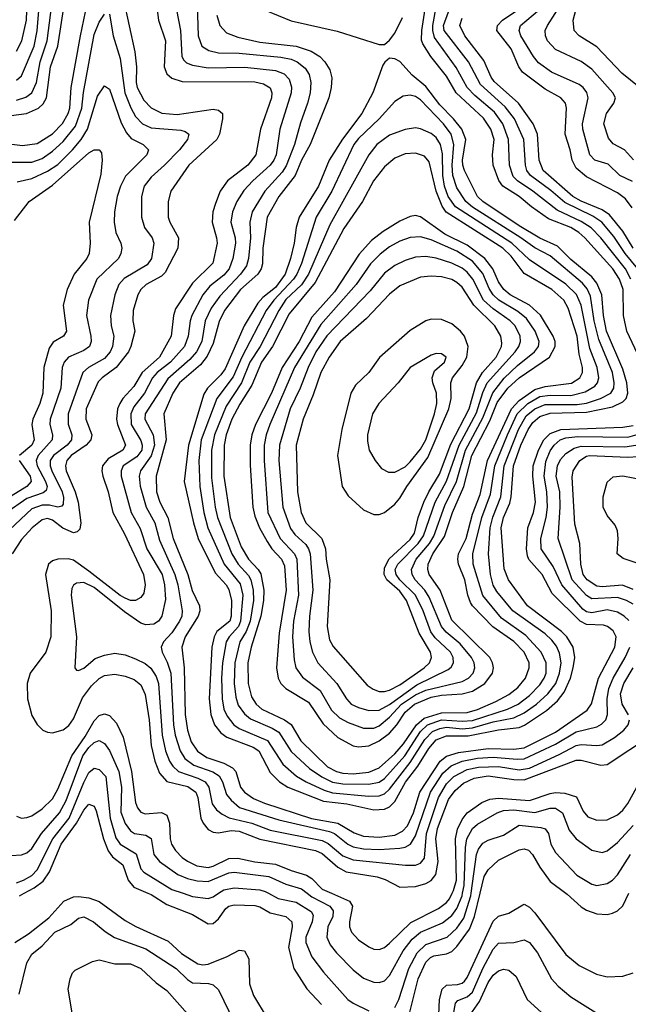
# Model space of a CAD drawing. Header units: inches. Extents: x 1308407 to 1441228, y 959628 to 1036311.
# Tile 278 of 656: x 1336603 to 1338951, y 1009571 to 1013372. Entities that reach past the tile are written whole.
import ezdxf

# ---------------------------------------------------------------- set-up
doc = ezdxf.new("R2010")
doc.units = ezdxf.units.IN
doc.header["$MEASUREMENT"] = 0
doc.layers.add('B3030', color=7, linetype='Continuous')
doc.layers.add('B3031', color=7, linetype='Continuous')

msp = doc.modelspace()

# ---------------------------------------------------------------- linework, layer by layer
at = {"layer": 'B3030', "color": 5}
for points, elevation in [([(1336583.8, 1009810), (1336637.3, 1009842.7), (1336715.2, 1009904.8), (1336773.8, 1009970), (1336810, 1009986.4), (1336830, 1009988), (1336870, 1009982.7), (1336910, 1009968.6), (1337010, 1009895.1), (1337051.3, 1009871.3), (1337175.3, 1009815.3), (1337227, 1009767), (1337290, 1009727.5), (1337310, 1009723.5), (1337330, 1009726.7), (1337403.9, 1009756.1), (1337450, 1009780.7), (1337470, 1009777.7), (1337487.2, 1009747.2), (1337489.7, 1009650), (1337505.2, 1009605.2), (1337557.2, 1009517.2)], 2980), ([(1336601.5, 1009990), (1336619.7, 1010000)], 3020), ([(1337097.6, 1010000), (1337110, 1009994.8), (1337170, 1009956), (1337270, 1009918.1), (1337330, 1009882), (1337350, 1009882.9), (1337370, 1009901.6), (1337398.8, 1009941.2), (1337410, 1009950.5), (1337430, 1009954.8), (1337510, 1009953), (1337530, 1009947.7), (1337570, 1009924.3), (1337630, 1009909.6), (1337652.5, 1009890), (1337654.1, 1009870), (1337639.6, 1009790), (1337660.6, 1009710), (1337711.4, 1009631.4), (1337767.8, 1009570)], 3020), ([(1337233.2, 1010000), (1337270, 1009987.5), (1337330, 1009980.3), (1337350, 1009986.6), (1337370.2, 1010000)], 3040), ([(1337562.7, 1010000), (1337599.7, 1009979.7), (1337670, 1009965.3), (1337727.4, 1009930), (1337735, 1009915), (1337731.4, 1009890), (1337707, 1009830), (1337707.2, 1009810), (1337730, 1009754.8), (1337775.4, 1009695.4), (1337869.5, 1009590), (1337890, 1009575.6), (1337950, 1009545.4)], 3040), ([(1337711.5, 1010000), (1337730, 1009985.6), (1337799.6, 1009950), (1337812.1, 1009932.1), (1337811.1, 1009910), (1337791.8, 1009870), (1337787.7, 1009830), (1337800.8, 1009800.8), (1337825.7, 1009770), (1337890, 1009704.8), (1337930, 1009672.1), (1337970, 1009656.8), (1337990, 1009655.7), (1338010, 1009662.4), (1338030, 1009681.9), (1338082.3, 1009777.7), (1338116.8, 1009823.2), (1338150, 1009849.8), (1338234.9, 1009885.1), (1338270, 1009914), (1338290, 1009941), (1338310, 1009990), (1338312.1, 1010000)], 3060), ([(1337805.6, 1010000), (1337875.8, 1009970), (1337887.2, 1009950), (1337875.2, 1009890), (1337875.3, 1009870), (1337882.9, 1009850), (1337910, 1009820.5), (1337950, 1009792.9), (1337970, 1009784.6), (1337990, 1009782.8), (1338010, 1009790.8), (1338030, 1009807.7), (1338112.5, 1009887.5), (1338219.5, 1009940.5), (1338250, 1009964.5), (1338261.1, 1009978.9), (1338272.1, 1010000)], 3080), ([(1338050, 1009559.5), (1338066.1, 1009590), (1338103.9, 1009710), (1338136.2, 1009770), (1338170, 1009802.1), (1338253, 1009830), (1338290, 1009864.9), (1338316.5, 1009903.5), (1338344, 1009990), (1338345.3, 1010000)], 3040), ([(1338105.9, 1009530), (1338140.6, 1009670), (1338170, 1009733.8), (1338187.7, 1009752.3), (1338201.1, 1009758.9), (1338250, 1009766.3), (1338270, 1009774.9), (1338290, 1009794.5), (1338338.2, 1009861.8), (1338357.8, 1009910), (1338379.7, 1010000)], 3020), ([(1338710.6, 1010000), (1338716, 1009996), (1338770, 1009948), (1338790, 1009934.6), (1338830, 1009920.3), (1338870, 1009918.2), (1338890, 1009922.6), (1338910, 1009932.2), (1338930, 1009951.8), (1338953.5, 1010000)], 3020), ([(1338220.1, 1009530), (1338223.1, 1009590), (1338233.1, 1009630), (1338250, 1009645.5), (1338292.1, 1009647.9), (1338310, 1009653.2), (1338318.9, 1009661.1), (1338330, 1009675), (1338430, 1009892), (1338450, 1009911.1), (1338490, 1009922.5), (1338544.4, 1009955.6), (1338550, 1009957.4), (1338570, 1009946.3), (1338590, 1009924.7), (1338710, 1009763.7), (1338761.1, 1009721.1), (1338828.2, 1009688.2), (1338870, 1009677.5), (1338930, 1009679.4), (1338970, 1009693)], 2980), ([(1336601.2, 1009610), (1336630, 1009731.3), (1336650, 1009764.2), (1336690, 1009797.3), (1336738.5, 1009850), (1336800.3, 1009879.7), (1336830, 1009904.2), (1336850, 1009909.4), (1336887.3, 1009890), (1336932.4, 1009852.4), (1336969.1, 1009829.1), (1337090, 1009785.2), (1337206.5, 1009710), (1337250, 1009666.8), (1337270, 1009654.2), (1337332, 1009652), (1337350, 1009646.9), (1337370, 1009626.5), (1337430, 1009502.5)], 2960), ([(1338268.8, 1009490), (1338284.4, 1009575.6), (1338293.9, 1009586.1), (1338330, 1009600.5), (1338350, 1009617.7), (1338390, 1009710.1), (1338430, 1009783.7), (1338450, 1009806.8), (1338510, 1009809.2), (1338550, 1009819.8), (1338570, 1009810.2), (1338601.2, 1009770), (1338654.4, 1009670), (1338680.8, 1009640.8), (1338730, 1009600.2), (1338850, 1009524.5)], 2960), ([(1336806.6, 1009530), (1336789.7, 1009630), (1336797.4, 1009670), (1336806.8, 1009693.2), (1336816.4, 1009703.6), (1336883.3, 1009736.7), (1336910, 1009743.2), (1336970, 1009727.5), (1337030, 1009727.5), (1337070, 1009710.1), (1337130, 1009654.7), (1337170, 1009624.7), (1337250, 1009534.4)], 2940), ([(1338340.7, 1009530), (1338377.5, 1009582.5), (1338410, 1009655.5), (1338430, 1009683.6), (1338450, 1009700.4), (1338470, 1009707.5), (1338490, 1009703.5), (1338518.9, 1009678.9), (1338560.6, 1009590), (1338672, 1009490)], 2940)]:
    msp.add_lwpolyline(points, dxfattribs=dict(at, elevation=elevation))
at = {"layer": 'B3031', "color": 5}
for points, elevation in [([(1336530, 1012897), (1336614.1, 1012885.9), (1336670, 1012894.8), (1336730, 1012931.4), (1336768.3, 1012971.7), (1336790, 1013009.6), (1336796.5, 1013030), (1336801.9, 1013110), (1336837.5, 1013310), (1336870, 1013465.6)], 3080), ([(1336570, 1013001.9), (1336629.7, 1013010.3), (1336675.5, 1013030), (1336693.2, 1013046.8), (1336705.7, 1013070), (1336721.3, 1013190), (1336749.5, 1013270), (1336780.3, 1013470)], 3120), ([(1336590, 1013250.7), (1336611.7, 1013290), (1336629.2, 1013370), (1336633.5, 1013486.5)], 3180), ([(1336590, 1013138.1), (1336610, 1013155.7), (1336658.4, 1013270), (1336670.3, 1013329.7), (1336681.8, 1013470)], 3160), ([(1336590, 1013061.6), (1336626.9, 1013073.1), (1336649.7, 1013090.3), (1336667.9, 1013130), (1336681.7, 1013210), (1336709.3, 1013290), (1336731.7, 1013470)], 3140), ([(1339017.1, 1012017.1), (1338946.1, 1012170), (1338932.8, 1012230), (1338931.2, 1012330), (1338917.7, 1012370), (1338892.2, 1012410), (1338783.9, 1012530), (1338760.7, 1012550), (1338729.3, 1012569.3), (1338643.9, 1012603.9), (1338577.7, 1012650), (1338530.4, 1012690), (1338466.8, 1012730), (1338451.8, 1012751.8), (1338429.9, 1012810), (1338427.1, 1012850), (1338433.8, 1012910), (1338421.3, 1012950), (1338392.1, 1012992.1), (1338287.3, 1013090), (1338250, 1013154.1), (1338189, 1013230), (1338158.6, 1013278.6), (1338153.6, 1013293.6), (1338154.5, 1013330), (1338174.9, 1013465.1)], 3180), ([(1337003.7, 1013450), (1337047.5, 1013247.5), (1337053.4, 1013190), (1337052.9, 1013130), (1337056.8, 1013110), (1337081.8, 1013061.8), (1337110, 1013031.4), (1337151.2, 1013011.2), (1337210, 1013006), (1337350, 1013026.4), (1337370, 1013022.5), (1337385.5, 1013010), (1337385.8, 1012990), (1337373.9, 1012930), (1337363.3, 1012910), (1337255.9, 1012810), (1337185.7, 1012710), (1337175.8, 1012670), (1337175.9, 1012610), (1337182.3, 1012590), (1337215.3, 1012530), (1337212.6, 1012490), (1337164.2, 1012395.8), (1337150, 1012382.1), (1337090.5, 1012349.5), (1337070.5, 1012330), (1337058.5, 1012310), (1337040.3, 1012250), (1337039.7, 1012210), (1337046.6, 1012170), (1337032, 1012110), (1337022.3, 1012090), (1336975.7, 1012030), (1336921, 1011990), (1336905.9, 1011974.1), (1336859.3, 1011870), (1336857.9, 1011830), (1336880.9, 1011770), (1336877.9, 1011750), (1336859.9, 1011730), (1336801.5, 1011690), (1336784.6, 1011670), (1336779.2, 1011650), (1336782.1, 1011630), (1336817.1, 1011550), (1336828.1, 1011510), (1336838.8, 1011430), (1336834.4, 1011405.6), (1336825, 1011395), (1336810, 1011390.6), (1336769.8, 1011409.8), (1336730, 1011439.9), (1336710, 1011446.1), (1336690, 1011440.9), (1336651.6, 1011410), (1336610, 1011365.1), (1336573.2, 1011310)], 3080), ([(1337287.1, 1013430), (1337292.1, 1013310), (1337305.5, 1013270), (1337332.9, 1013252.9), (1337370, 1013244.2), (1337450, 1013242.4), (1337610, 1013227.7), (1337650, 1013220.2), (1337673.8, 1013210), (1337704.5, 1013184.5), (1337719.9, 1013159.9), (1337726.5, 1013130), (1337723.3, 1013090), (1337713.7, 1013050), (1337686.2, 1012973.8), (1337663.2, 1012890), (1337631.5, 1012808.5), (1337615.9, 1012784.1), (1337549, 1012710), (1337499.3, 1012630), (1337491, 1012590), (1337494.1, 1012530), (1337485.5, 1012450), (1337477.8, 1012422.2), (1337455.3, 1012390), (1337375, 1012305), (1337342.1, 1012257.9), (1337318.2, 1012210), (1337305.3, 1012130), (1337285.3, 1012090), (1337259.8, 1012060.2), (1337174.5, 1011985.5), (1337087.4, 1011850), (1337086.1, 1011830), (1337117.9, 1011770), (1337123.4, 1011730), (1337110, 1011688.2), (1337069, 1011630), (1337063.7, 1011610), (1337068.1, 1011571.9), (1337090.7, 1011490.7), (1337124.3, 1011430), (1337142.9, 1011362.9), (1337201.7, 1011230), (1337212.8, 1011190), (1337229.4, 1011090), (1337228, 1011070), (1337219.9, 1011050), (1337190, 1011005.3), (1337157.7, 1010970), (1337148.8, 1010950), (1337152.9, 1010930), (1337172.5, 1010892.5), (1337185.7, 1010850), (1337196.7, 1010650), (1337203.1, 1010610), (1337222.1, 1010550), (1337240.6, 1010520.6), (1337274.6, 1010494.6), (1337348, 1010468), (1337372.7, 1010452.7), (1337385.4, 1010430), (1337400.5, 1010380.5), (1337418.8, 1010358.8), (1337451.5, 1010331.5), (1337603, 1010283), (1337798.4, 1010238.4), (1337817.7, 1010230), (1337868.8, 1010190), (1337890, 1010179.5), (1337930, 1010171.7), (1337990, 1010169.3), (1338070, 1010174.5), (1338090, 1010178.3), (1338110.9, 1010189.1), (1338130, 1010221.1), (1338188.1, 1010390), (1338236.1, 1010463.9), (1338267.9, 1010492.1), (1338310, 1010510.2), (1338370, 1010521.6), (1338430, 1010525.7), (1338523, 1010517), (1338550, 1010519.3), (1338670, 1010575.4), (1338750, 1010623.2), (1338830, 1010642.6), (1338847.5, 1010652.5), (1338864.1, 1010670), (1338871.2, 1010690), (1338870.2, 1010750), (1338876.5, 1010790), (1338893.3, 1010830), (1338939.8, 1010910), (1338957.7, 1010950)], 3160), ([(1338960.9, 1012370), (1338941, 1012410), (1338845, 1012530), (1338808.1, 1012568.1), (1338770, 1012593.3), (1338676.4, 1012636.4), (1338583.5, 1012710), (1338523.7, 1012750), (1338507.1, 1012767.1), (1338493.4, 1012810), (1338489.1, 1012910), (1338467.7, 1012970), (1338434.5, 1013014.5), (1338358.9, 1013078.9), (1338329.7, 1013110), (1338287.3, 1013187.3), (1338203.4, 1013303.4), (1338196.6, 1013330), (1338197.6, 1013350), (1338211.8, 1013428.2)], 3160), ([(1338965.9, 1012645.9), (1338940.5, 1012680.5), (1338910, 1012703.3), (1338790, 1012765.5), (1338750, 1012798.8), (1338734.8, 1012830), (1338727.4, 1012870), (1338707.6, 1012930), (1338712.7, 1013030), (1338708.4, 1013050), (1338690.5, 1013070), (1338630, 1013103.5), (1338543, 1013170), (1338528.9, 1013190), (1338499.3, 1013259.3), (1338444, 1013330), (1338446.4, 1013350), (1338466.5, 1013370), (1338563.8, 1013436.2)], 3080), ([(1338971.3, 1012831.3), (1338937, 1012870), (1338892.9, 1012892.9), (1338875.3, 1012915.3), (1338856.7, 1012970), (1338866.9, 1013010), (1338896, 1013050), (1338902.2, 1013070), (1338891.3, 1013090), (1338810, 1013181.2), (1338770, 1013210.4), (1338670, 1013257.3), (1338639.4, 1013290), (1338631.5, 1013310), (1338630.9, 1013330), (1338639.6, 1013350), (1338698.2, 1013441.8)], 3040), ([(1336950, 1013392.9), (1336963.7, 1013310), (1336990, 1013222.6), (1337008.6, 1013090), (1337031.3, 1013031.3), (1337050, 1012997.9), (1337076.8, 1012970), (1337110, 1012954.6), (1337225.3, 1012945.3), (1337241, 1012941), (1337256, 1012930), (1337250.7, 1012910), (1337219.9, 1012870), (1337162.1, 1012810), (1337110, 1012764.2), (1337083.8, 1012730), (1337072.8, 1012690), (1337072.9, 1012610), (1337084.8, 1012570), (1337113.9, 1012530), (1337120.1, 1012510), (1337111.6, 1012450), (1337094.8, 1012425.2), (1337006.5, 1012373.5), (1336985.5, 1012350), (1336970.4, 1012309.6), (1336953.7, 1012230), (1336955.7, 1012190), (1336965.5, 1012150), (1336960.8, 1012110), (1336951.6, 1012090), (1336930, 1012064.4), (1336868.9, 1012030), (1336846.1, 1012010), (1336790.4, 1011850), (1336790.4, 1011810.4), (1336803.5, 1011770), (1336802.2, 1011750), (1336785.6, 1011730), (1336733.1, 1011690), (1336720.9, 1011670), (1336719.9, 1011650), (1336726.3, 1011630), (1336767.1, 1011550), (1336772.2, 1011527.8), (1336770, 1011501.5), (1336765.2, 1011494.8), (1336750.1, 1011489.9), (1336718.1, 1011498.1), (1336690, 1011498.5), (1336650, 1011483.3), (1336518.7, 1011361.3)], 3060), ([(1336570, 1012821.6), (1336650, 1012821.7), (1336690, 1012836.1), (1336730, 1012864.1), (1336770, 1012902.1), (1336818.6, 1012961.4), (1336842.9, 1013030), (1336848.9, 1013091.1), (1336890, 1013314.7), (1336910, 1013362), (1336930, 1013393.8)], 3060), ([(1337133.9, 1013410), (1337137.9, 1013370), (1337165.7, 1013290), (1337160.4, 1013190), (1337170, 1013162.8), (1337190, 1013145.8), (1337230, 1013133.6), (1337510, 1013132.1), (1337544, 1013124), (1337569.3, 1013109.3), (1337576.1, 1013090), (1337574, 1013070), (1337531.9, 1012950), (1337514.4, 1012850), (1337483.8, 1012810), (1337404.5, 1012750), (1337376.9, 1012710), (1337357.8, 1012662.2), (1337348.2, 1012630), (1337345.3, 1012590), (1337362.8, 1012530), (1337364.5, 1012510), (1337348.4, 1012431.6), (1337270, 1012354.6), (1337204.4, 1012255.6), (1337196, 1012230), (1337187, 1012150), (1337142.8, 1012070), (1337074.9, 1012010), (1337043.6, 1011956.4), (1337000.9, 1011910), (1336989.2, 1011890.8), (1336980.8, 1011870), (1336976.3, 1011830), (1336979.9, 1011810), (1337011.1, 1011730), (1337001, 1011710), (1336943.7, 1011676.3), (1336923, 1011650), (1336919.9, 1011630), (1336923.3, 1011610), (1336943.9, 1011550), (1336962.4, 1011470), (1337007, 1011387), (1337081.1, 1011230), (1337087.3, 1011190), (1337081.5, 1011158.5), (1337070, 1011141.6), (1337050.1, 1011129.9), (1337030, 1011130.4), (1337010, 1011138.9), (1336990, 1011149.7), (1336870, 1011243.7), (1336810, 1011285.1), (1336789.7, 1011290.3), (1336750.5, 1011289.5), (1336730, 1011283), (1336714.3, 1011270), (1336702.8, 1011230), (1336724.3, 1011090), (1336722.7, 1010990), (1336703.1, 1010930), (1336642.9, 1010850), (1336631.7, 1010810), (1336632.4, 1010750), (1336650, 1010686.7), (1336670, 1010651.4), (1336691.8, 1010630), (1336710, 1010621.6), (1336730, 1010619.8), (1336770, 1010631.2), (1336792.5, 1010647.5), (1336810, 1010673.6), (1336845.1, 1010754.9), (1336879.9, 1010800.1), (1336910, 1010828.3), (1336930, 1010839.9), (1336970, 1010846.2), (1337010, 1010838.2), (1337044.8, 1010824.8), (1337070, 1010803.9), (1337087.3, 1010767.3), (1337103.1, 1010670), (1337110.5, 1010570), (1337123.7, 1010510), (1337142.9, 1010462.9), (1337171.2, 1010431.2), (1337251.6, 1010411.6), (1337282.4, 1010390), (1337290, 1010370), (1337302.3, 1010290), (1337310.3, 1010270.3), (1337330, 1010246.2), (1337350, 1010235.9), (1337370, 1010233.6), (1337418.4, 1010241.6), (1337450, 1010239.6), (1337530, 1010208.4), (1337744.7, 1010164.7), (1337770, 1010152.8), (1337830, 1010100.4), (1337863.1, 1010083.1), (1337982.8, 1010062.8), (1338012.7, 1010052.7), (1338070, 1010022.9), (1338130, 1010025.9), (1338170, 1010037.9), (1338190, 1010049), (1338208.1, 1010071.9), (1338217, 1010123), (1338208.3, 1010210), (1338214.8, 1010250), (1338257.9, 1010362.1), (1338283.1, 1010396.9), (1338315.6, 1010424.4), (1338355.9, 1010444.1), (1338410, 1010453.1), (1338510, 1010439), (1338550, 1010437.8), (1338750, 1010513.3), (1338770, 1010514.1), (1338845.6, 1010494.4), (1338870, 1010497.2), (1339041, 1010610)], 3120), ([(1337207.4, 1013410), (1337223.8, 1013330), (1337228.2, 1013230), (1337235.6, 1013215.6), (1337246.1, 1013206.1), (1337270, 1013197.1), (1337330, 1013186.4), (1337471.6, 1013188.4), (1337590, 1013176.5), (1337623.4, 1013163.4), (1337642.8, 1013142.8), (1337652, 1013112), (1337650.8, 1013090), (1337607.1, 1012950), (1337591.9, 1012850), (1337584, 1012830), (1337570, 1012809.9), (1337502.5, 1012750), (1337467.8, 1012712.2), (1337440.7, 1012670), (1337423.4, 1012630), (1337417.6, 1012590), (1337434.1, 1012530), (1337435.3, 1012510), (1337425.1, 1012450), (1337411.6, 1012410), (1337390, 1012385.8), (1337336.7, 1012343.3), (1337309.8, 1012310.2), (1337267, 1012230), (1337260.2, 1012210), (1337253.6, 1012150), (1337238.2, 1012110), (1337185.4, 1012050), (1337133.3, 1012010), (1337115, 1011990), (1337084.8, 1011930), (1337043, 1011877), (1337031.7, 1011850), (1337032.8, 1011810), (1337070, 1011747.1), (1337076.1, 1011730), (1337074.2, 1011710), (1337055.4, 1011684.6), (1337002.3, 1011650), (1336993.9, 1011630), (1336994.4, 1011610), (1337033.1, 1011470), (1337067.9, 1011407.9), (1337093.9, 1011330), (1337152.5, 1011230), (1337161.7, 1011190), (1337166, 1011134), (1337151.4, 1011070), (1337138.8, 1011050), (1337121.1, 1011038.9), (1337090, 1011036.1), (1337070, 1011042.5), (1337006.9, 1011086.9), (1336890, 1011180.2), (1336850, 1011199.3), (1336822.6, 1011197.4), (1336810.6, 1011189.4), (1336804.1, 1011175.9), (1336801, 1011150), (1336822.5, 1010990), (1336815.5, 1010870), (1336821.7, 1010861.7), (1336830, 1010859.5), (1336850, 1010869.3), (1336894.4, 1010905.6), (1336930, 1010919.4), (1336970, 1010926.6), (1337010, 1010920.8), (1337050, 1010905.1), (1337086.5, 1010886.5), (1337108.5, 1010868.5), (1337130, 1010836.8), (1337138.2, 1010810), (1337152.2, 1010610), (1337165.5, 1010550), (1337181.4, 1010510), (1337193.3, 1010490), (1337215.5, 1010470), (1337290, 1010444.5), (1337318.9, 1010430), (1337333, 1010410), (1337345.7, 1010345.7), (1337362.5, 1010322.5), (1337384.6, 1010304.6), (1337411.6, 1010291.6), (1337498.3, 1010270), (1337570, 1010243.5), (1337770, 1010203.4), (1337792.6, 1010192.6), (1337850, 1010144.8), (1337890, 1010128.7), (1338091.7, 1010108.3), (1338130, 1010108.3), (1338150, 1010116.2), (1338164.5, 1010135.5), (1338172.7, 1010230), (1338219.3, 1010370), (1338250, 1010422.1), (1338277.6, 1010450), (1338330, 1010477.7), (1338373.1, 1010486.9), (1338450, 1010488.9), (1338530, 1010476.5), (1338570, 1010483.4), (1338684.8, 1010535.2), (1338750, 1010570.3), (1338770, 1010574), (1338830, 1010569.7), (1338850, 1010573.5), (1338898.3, 1010601.7), (1338934.3, 1010630), (1338950.9, 1010650), (1338956.3, 1010670)], 3140), ([(1337364, 1013390), (1337374.8, 1013350), (1337401.5, 1013321.5), (1337444.4, 1013304.4), (1337530, 1013285.1), (1337670, 1013269.8), (1337728.1, 1013250), (1337760.4, 1013230), (1337779.8, 1013210), (1337799.1, 1013179.1), (1337807.6, 1013147.6), (1337805.2, 1013110), (1337795.5, 1013070), (1337723.6, 1012890), (1337689.8, 1012830), (1337665.5, 1012770), (1337602.7, 1012690), (1337558.4, 1012610), (1337541.6, 1012490), (1337539.8, 1012430), (1337534.1, 1012410), (1337521.4, 1012390), (1337454.5, 1012330), (1337392.7, 1012250), (1337372.5, 1012207.5), (1337350, 1012122), (1337326.5, 1012073.5), (1337300.1, 1012039.9), (1337219.1, 1011970), (1337194.1, 1011930), (1337158.5, 1011850), (1337168.3, 1011750), (1337129.1, 1011610), (1337131.4, 1011550), (1337143, 1011510), (1337174.6, 1011450), (1337195, 1011370), (1337251.6, 1011230), (1337269, 1011169), (1337297.1, 1011110), (1337298.4, 1011090), (1337291.3, 1011070), (1337241, 1010990), (1337228.7, 1010950), (1337237, 1010870), (1337241.9, 1010690), (1337250.3, 1010630), (1337264.7, 1010584.7), (1337288.7, 1010548.7), (1337324.4, 1010524.4), (1337390, 1010502.7), (1337424.4, 1010484.4), (1337436.4, 1010470), (1337455.1, 1010410), (1337470.6, 1010390), (1337505.4, 1010365.4), (1337547.4, 1010347.4), (1337728.7, 1010288.7), (1337830, 1010271.1), (1337893.7, 1010233.7), (1337930, 1010220.2), (1337990, 1010216.9), (1338050, 1010224.6), (1338080.3, 1010239.7), (1338099.4, 1010260.6), (1338122.3, 1010310), (1338147, 1010390), (1338225.7, 1010510), (1338250, 1010529.3), (1338296.5, 1010543.5), (1338410, 1010558.8), (1338510, 1010556.6), (1338550, 1010561.9), (1338670, 1010622.3), (1338792.8, 1010707.2), (1338809.5, 1010730.5), (1338836.6, 1010830), (1338899.3, 1010950), (1338904.7, 1010990), (1338893.2, 1011013.2), (1338871.4, 1011030), (1338855.1, 1011035.1), (1338790, 1011038), (1338766.2, 1011050), (1338657.6, 1011157.6), (1338618.7, 1011230), (1338568, 1011288), (1338561.9, 1011301.9), (1338559, 1011330), (1338564.2, 1011410), (1338585.9, 1011470), (1338593.7, 1011510), (1338582.6, 1011610), (1338583.9, 1011650), (1338604.6, 1011710), (1338625.2, 1011750), (1338650, 1011774.9), (1338690.4, 1011789.6), (1338930, 1011798.8), (1338970, 1011806)], 3180), ([(1337550, 1013408.6), (1337650, 1013367.5), (1337827.9, 1013327.9), (1337990, 1013276.1), (1338010, 1013276.5), (1338030, 1013292.5), (1338050, 1013320.1), (1338079.5, 1013380.5)], 3220), ([(1338988.5, 1012410), (1338939.7, 1012470), (1338895.3, 1012535.3), (1338848.9, 1012590), (1338814.1, 1012614.1), (1338706.5, 1012666.5), (1338652.6, 1012712.6), (1338573.8, 1012770), (1338560.2, 1012790), (1338554.9, 1012810), (1338548.1, 1012910), (1338511.6, 1012990), (1338476.3, 1013036.3), (1338381.4, 1013121.4), (1338334.9, 1013210), (1338240.6, 1013330), (1338238.4, 1013350), (1338257.3, 1013402.7)], 3140), ([(1338968, 1012748), (1338919, 1012770), (1338873.8, 1012813.8), (1338822, 1012830), (1338803, 1012850), (1338775.5, 1012950), (1338775.2, 1012970), (1338796.2, 1013070), (1338791.3, 1013091.3), (1338776.9, 1013110), (1338761.3, 1013121.3), (1338654.6, 1013170), (1338605.4, 1013205.4), (1338584.9, 1013230), (1338536.9, 1013310), (1338530.4, 1013330), (1338535.8, 1013350), (1338609.1, 1013410.9)], 3060), ([(1339019.9, 1013090), (1338925.8, 1013165.8), (1338830, 1013266.7), (1338761.5, 1013310), (1338741.9, 1013330), (1338738.8, 1013370), (1338749.4, 1013409.4)], 3020), ([(1338969.7, 1012489.7), (1338930, 1012556.2), (1338878.8, 1012618.8), (1338850, 1012638.5), (1338770, 1012671.7), (1338737.9, 1012690), (1338623.3, 1012790), (1338607.8, 1012830), (1338600.9, 1012930), (1338584.4, 1012970), (1338527.3, 1013050), (1338433.6, 1013133.6), (1338421.9, 1013150), (1338394.3, 1013214.3), (1338320.8, 1013310), (1338300.6, 1013350), (1338310, 1013378.5)], 3120), ([(1336593.4, 1012746.6), (1336650, 1012758.5), (1336710, 1012786.8), (1336750, 1012813.2), (1336807, 1012870), (1336840.4, 1012910), (1336864.8, 1012950), (1336903.6, 1013076.4), (1336930, 1013116.5), (1336950, 1013104.1), (1336994.5, 1012974.5), (1337014.7, 1012934.7), (1337033.6, 1012913.6), (1337079, 1012890), (1337100.2, 1012870), (1337093.5, 1012850), (1337011.7, 1012768.3), (1336991.8, 1012730), (1336978.6, 1012690), (1336968.2, 1012630), (1336967.1, 1012590), (1336974.4, 1012550), (1336992.6, 1012510), (1336996.4, 1012490), (1336993.2, 1012470), (1336983.5, 1012450), (1336901, 1012370), (1336868.6, 1012290), (1336860.8, 1012230), (1336877.6, 1012150), (1336878.8, 1012130), (1336871.6, 1012110), (1336850, 1012094.8), (1336791, 1012069), (1336774.1, 1012050), (1336766.2, 1012030), (1336761.4, 1011950), (1336720.8, 1011830), (1336719.5, 1011810), (1336729.7, 1011770), (1336728, 1011750), (1336674.7, 1011690), (1336665.9, 1011670), (1336670, 1011650), (1336702.7, 1011590), (1336709.1, 1011570), (1336704.9, 1011555.1), (1336693.8, 1011546.2), (1336630, 1011524.2), (1336466.7, 1011410)], 3040), ([(1336583.2, 1012596.8), (1336639.1, 1012670), (1336730, 1012733.3), (1336870, 1012857.9), (1336890, 1012869.1), (1336910, 1012870.3), (1336918.6, 1012858.6), (1336921.6, 1012830), (1336916.1, 1012776.1), (1336871, 1012590), (1336875, 1012510), (1336870.9, 1012470), (1336862.2, 1012450), (1336813.3, 1012390), (1336785.5, 1012330), (1336770.5, 1012270), (1336783.1, 1012170), (1336771.8, 1012150), (1336732.1, 1012127.9), (1336716.4, 1012103.6), (1336696.2, 1012030), (1336691.9, 1011930), (1336680.5, 1011890), (1336653.7, 1011830), (1336650.1, 1011810), (1336658.1, 1011750), (1336650, 1011729.6), (1336601.9, 1011690)], 3020), ([(1338953.1, 1011053.1), (1338935.5, 1011070), (1338910, 1011085), (1338870, 1011094), (1338810, 1011083), (1338790, 1011085.7), (1338776.1, 1011096.1), (1338694.5, 1011190), (1338661.2, 1011261.2), (1338614.5, 1011330), (1338613.7, 1011370), (1338634.1, 1011450), (1338639.3, 1011490), (1338636.5, 1011550), (1338626.6, 1011610), (1338633.5, 1011666.5), (1338650, 1011707.8), (1338664.6, 1011730), (1338689, 1011750), (1338710, 1011757.5), (1338756.9, 1011763.1), (1338950, 1011760.5), (1339030, 1011784.2)], 3160), ([(1338970, 1011115.6), (1338943.9, 1011130), (1338910, 1011141), (1338810, 1011135.9), (1338790, 1011149.2), (1338734.2, 1011210), (1338680.9, 1011370), (1338689, 1011490), (1338686.8, 1011550), (1338672.6, 1011610), (1338678.1, 1011650), (1338690, 1011673.7), (1338710, 1011696.9), (1338742.1, 1011717.9), (1338770, 1011726.4), (1338937.3, 1011722.7), (1339030, 1011737.7)], 3140), ([(1338970, 1011172.6), (1338929.2, 1011189.2), (1338850, 1011182.9), (1338830, 1011185.4), (1338792.9, 1011210), (1338777.4, 1011230), (1338767.6, 1011270), (1338763.9, 1011350), (1338745.1, 1011425.1), (1338734.3, 1011605.7), (1338739.1, 1011630), (1338763.8, 1011670), (1338790, 1011687.4), (1338802.2, 1011690), (1338950, 1011683.4), (1339028.9, 1011688.9)], 3120), ([(1336600.2, 1011670), (1336643.1, 1011610), (1336646.9, 1011590), (1336631, 1011570), (1336570, 1011533.4)], 3020), ([(1338990, 1011273), (1338931.7, 1011291.7), (1338908.7, 1011310), (1338912.8, 1011370), (1338910, 1011398.9), (1338900.9, 1011420.9), (1338870, 1011458.7), (1338854.7, 1011490), (1338854.8, 1011530), (1338870, 1011586.9), (1338892.3, 1011607.7), (1338930, 1011610.9), (1339010, 1011595.7)], 3080), ([(1338951.9, 1010688.1), (1338928.2, 1010730), (1338921.4, 1010770), (1338934.2, 1010810), (1338970, 1010870.1)], 3140), ([(1336590, 1010298), (1336610, 1010290.2), (1336630, 1010291.8), (1336650, 1010299.1), (1336690, 1010325.7), (1336730, 1010364.7), (1336750, 1010401.2), (1336803.6, 1010530), (1336855.3, 1010604.7), (1336890, 1010664.9), (1336910, 1010685.7), (1336930, 1010692.4), (1336950, 1010685.9), (1336976.1, 1010656.1), (1337001.9, 1010601.9), (1337034.9, 1010470), (1337049.4, 1010350), (1337056.9, 1010330), (1337070, 1010312.7), (1337086.8, 1010306.8), (1337150, 1010311.6), (1337170, 1010301.2), (1337181.3, 1010270), (1337183.3, 1010210), (1337188.9, 1010190), (1337204.4, 1010164.4), (1337230, 1010138.3), (1337250, 1010123.4), (1337286.2, 1010106.2), (1337330, 1010099.4), (1337350, 1010104.1), (1337410, 1010134.4), (1337445.1, 1010134.9), (1337510, 1010121.2), (1337590, 1010111.7), (1337650, 1010087.2), (1337710, 1010069.7), (1337730, 1010056.6), (1337770, 1010015.2), (1337805.6, 1010000)], 3080), ([(1336570, 1010145.3), (1336610, 1010148.4), (1336630, 1010155.4), (1336650, 1010172.1), (1336686.6, 1010230), (1336756.8, 1010310), (1336781.6, 1010358.4), (1336846.3, 1010530), (1336870, 1010563.1), (1336890, 1010582.1), (1336910, 1010590.1), (1336930, 1010578), (1336950, 1010550.8), (1336985.3, 1010470), (1336995.5, 1010410), (1336993.5, 1010313.5), (1337009.4, 1010269.4), (1337030, 1010240.3), (1337046.4, 1010230), (1337090, 1010224.6), (1337110, 1010211.8), (1337120.9, 1010150), (1337142.9, 1010122.9), (1337212.8, 1010072.8), (1337250, 1010056.8), (1337287.3, 1010047.3), (1337330, 1010045.9), (1337410, 1010079.1), (1337430, 1010081.2), (1337564.3, 1010064.3), (1337630, 1010034.7), (1337690, 1010016.7), (1337711.5, 1010000)], 3060), ([(1336590, 1010040.6), (1336618, 1010050), (1336650, 1010068.3), (1336670.8, 1010090), (1336730.7, 1010210), (1336793.9, 1010290), (1336850, 1010427.9), (1336870, 1010466.7), (1336890, 1010482.3), (1336910, 1010478.2), (1336935, 1010450), (1336951.4, 1010290), (1336973.9, 1010213.9), (1336990, 1010188.9), (1337051.7, 1010151.7), (1337070, 1010094.8), (1337081.3, 1010081.3), (1337190, 1010014.7), (1337233.2, 1010000)], 3040), ([(1338272.1, 1010000), (1338277.4, 1010010), (1338288.1, 1010050), (1338284, 1010210), (1338292.2, 1010247.8), (1338310, 1010285.1), (1338329.9, 1010310), (1338385.8, 1010350), (1338417.4, 1010362.6), (1338450, 1010366.8), (1338570, 1010358), (1338650, 1010385.6), (1338670, 1010389), (1338706.2, 1010386.2), (1338751.9, 1010371.9), (1338776.8, 1010316.8), (1338795.1, 1010295.1), (1338830, 1010282.2), (1338870, 1010283.8), (1338910, 1010302.7), (1338930, 1010320.4), (1338950, 1010346.9), (1338984.3, 1010410)], 3080), ([(1336619.7, 1010000), (1336658.6, 1010021.4), (1336693.6, 1010046.4), (1336717.8, 1010082.2), (1336762.8, 1010190), (1336822.3, 1010270), (1336850, 1010321.1), (1336870, 1010343.7), (1336890, 1010335.5), (1336897.7, 1010317.7), (1336925.7, 1010210), (1336943.8, 1010163.8), (1336960.8, 1010140.8), (1337000.3, 1010110), (1337021.1, 1010050), (1337043, 1010023), (1337097.6, 1010000)], 3020), ([(1338312.1, 1010000), (1338318.5, 1010030), (1338323.1, 1010176.9), (1338328, 1010210), (1338349.9, 1010250), (1338370, 1010266.5), (1338444.7, 1010310), (1338470, 1010319.2), (1338510, 1010321.6), (1338590, 1010311.8), (1338650, 1010329), (1338670, 1010328.1), (1338696.9, 1010310), (1338723, 1010243), (1338750, 1010210.1), (1338810, 1010166.6), (1338850, 1010157.7), (1338870, 1010164.1), (1338910, 1010195.3), (1338970, 1010261.2)], 3060), ([(1338345.3, 1010000), (1338365.9, 1010150), (1338373.1, 1010170), (1338390, 1010193.4), (1338410, 1010204.7), (1338470, 1010223.7), (1338530, 1010263), (1338614.1, 1010254.1), (1338630, 1010248.1), (1338643.9, 1010230), (1338652.8, 1010190), (1338670, 1010156.8), (1338752.4, 1010070), (1338810, 1010034.4), (1338830.5, 1010029.5), (1338870, 1010038.1), (1338890, 1010050.8), (1338910, 1010071.5), (1338959.6, 1010150)], 3040), ([(1338379.7, 1010000), (1338395.4, 1010064.6), (1338410, 1010090.1), (1338450, 1010127.5), (1338530, 1010167.5), (1338550, 1010171.6), (1338566.4, 1010166.4), (1338581.8, 1010150), (1338610, 1010100.8), (1338650, 1010044.7), (1338710.6, 1010000)], 3020), ([(1337370.2, 1010000), (1337390, 1010013.2), (1337430, 1010021.3), (1337530, 1010013), (1337550, 1010007), (1337562.7, 1010000)], 3040)]:
    msp.add_lwpolyline(points, dxfattribs=dict(at, elevation=elevation))
for points, elevation in [([(1338030, 1013223.5), (1338011.4, 1013208.6), (1338003.9, 1013196.1), (1337965.4, 1013090), (1337923.5, 1013010), (1337848.7, 1012911.3), (1337797.6, 1012830), (1337756, 1012730), (1337681.8, 1012610), (1337670.1, 1012570.1), (1337661.9, 1012510), (1337647.5, 1012450), (1337627, 1012390), (1337590, 1012338.2), (1337540.5, 1012299.5), (1337522.3, 1012277.7), (1337469.5, 1012190), (1337395.8, 1012024.2), (1337379.1, 1012000.9), (1337327.2, 1011950), (1337313, 1011927), (1337253.7, 1011730), (1337237.9, 1011590), (1337273.6, 1011430), (1337292.1, 1011370), (1337357.1, 1011237.1), (1337399.9, 1011190), (1337410, 1011172.9), (1337420.2, 1011130), (1337419.3, 1011070), (1337413.4, 1011050), (1337364.1, 1011010), (1337353, 1010990), (1337343.7, 1010950), (1337333.5, 1010750), (1337339.9, 1010690), (1337354.5, 1010650), (1337379.4, 1010619.4), (1337402.5, 1010602.5), (1337504.2, 1010564.2), (1337525, 1010550), (1337570, 1010466), (1337605.6, 1010430), (1337637, 1010410), (1337775.5, 1010355.5), (1337865.5, 1010345.5), (1337970, 1010322.2), (1338010, 1010324.2), (1338030, 1010333.5), (1338050, 1010354.7), (1338091.7, 1010428.3), (1338139.1, 1010490), (1338181, 1010559), (1338210, 1010591.8), (1338250, 1010607.6), (1338333, 1010607), (1338450, 1010631.1), (1338530, 1010640.4), (1338550.6, 1010649.4), (1338635.2, 1010704.8), (1338677.6, 1010742.4), (1338703.9, 1010776.1), (1338728.5, 1010830), (1338738.7, 1010870), (1338744.7, 1010910), (1338739.1, 1010950), (1338714.1, 1010990), (1338693.7, 1011010), (1338561.7, 1011110), (1338489.3, 1011209.3), (1338472, 1011252), (1338460.3, 1011410), (1338469.1, 1011450), (1338494.1, 1011505.9), (1338499.9, 1011530), (1338508.7, 1011650), (1338537.2, 1011730), (1338564.5, 1011790), (1338582.4, 1011817.6), (1338610, 1011840.9), (1338650, 1011853.8), (1338790, 1011856.5), (1338890, 1011877.6), (1338930, 1011896.3), (1338942.8, 1011910), (1338949.1, 1011930.9), (1338945, 1011970), (1338930, 1012023), (1338867.2, 1012170), (1338855, 1012230), (1338848.6, 1012310), (1338830, 1012355.1), (1338810, 1012379.4), (1338730, 1012446), (1338677.9, 1012497.9), (1338610, 1012529), (1338530, 1012575.8), (1338389.6, 1012670), (1338369.2, 1012689.2), (1338318.9, 1012790), (1338313, 1012810), (1338312, 1012830), (1338325, 1012910), (1338308.9, 1012950), (1338276.7, 1012990), (1338223.6, 1013043.6), (1338170, 1013113.6), (1338117.4, 1013157.4), (1338070, 1013211), (1338050, 1013221.3)], 3220), ([(1338110, 1013080.8), (1338082.7, 1013077.3), (1338050, 1013055.9), (1337990.1, 1012990), (1337910, 1012913.6), (1337892.2, 1012890), (1337807.6, 1012710), (1337747.4, 1012610), (1337690.8, 1012430.8), (1337672.5, 1012390), (1337659, 1012370), (1337583.4, 1012290), (1337554.1, 1012250), (1337460.5, 1012070), (1337426.3, 1011993.7), (1337363.8, 1011910), (1337303.5, 1011750), (1337294, 1011670), (1337297.5, 1011570), (1337312.9, 1011470), (1337328.3, 1011410), (1337392.4, 1011270), (1337453.9, 1011193.9), (1337463.9, 1011150), (1337455.2, 1011050), (1337447.2, 1011030), (1337410.6, 1010990), (1337399.9, 1010970), (1337385.6, 1010890), (1337381.9, 1010830), (1337384.2, 1010750), (1337391.2, 1010710), (1337403, 1010683), (1337429.3, 1010650), (1337450, 1010636), (1337559.1, 1010590), (1337618.2, 1010498.2), (1337671.4, 1010451.4), (1337707.9, 1010430), (1337777.8, 1010397.8), (1337810, 1010388), (1337950, 1010374.8), (1337990, 1010376.4), (1338010, 1010384.2), (1338030, 1010401.7), (1338110, 1010504.4), (1338166, 1010594), (1338195.9, 1010624.1), (1338223.5, 1010636.5), (1338250, 1010640.8), (1338310, 1010635), (1338350, 1010637.9), (1338430, 1010661.1), (1338510, 1010677.4), (1338550, 1010696.9), (1338597.3, 1010730), (1338640.9, 1010770), (1338671.2, 1010810), (1338686.3, 1010850), (1338692, 1010890), (1338686.2, 1010926.2), (1338673.6, 1010953.6), (1338656.8, 1010976.8), (1338630, 1011001.5), (1338505.6, 1011090), (1338444.2, 1011164.2), (1338429.8, 1011189.8), (1338419.3, 1011230), (1338411.6, 1011310), (1338418.7, 1011410), (1338428.3, 1011451.7), (1338459.2, 1011530), (1338472.9, 1011650), (1338527, 1011790), (1338557.7, 1011842.3), (1338590, 1011870), (1338630, 1011886.9), (1338753.7, 1011886.3), (1338790, 1011892.1), (1338843.9, 1011910), (1338883.7, 1011930), (1338894.9, 1011950), (1338896.4, 1011970), (1338889.7, 1012010), (1338837.2, 1012137.2), (1338820.1, 1012210), (1338805.4, 1012305.4), (1338792.9, 1012332.9), (1338774.4, 1012354.4), (1338650, 1012459.9), (1338590, 1012491.5), (1338536.6, 1012530), (1338350, 1012648.2), (1338324.1, 1012670), (1338290, 1012723), (1338274.3, 1012770), (1338271.5, 1012810), (1338278.2, 1012890), (1338267.5, 1012930), (1338238.7, 1012970), (1338150, 1013063.2), (1338130, 1013075.5)], 3240), ([(1338130, 1012954.1), (1338090, 1012947.7), (1338030, 1012926.1), (1337980.4, 1012890), (1337950.1, 1012849.9), (1337799.3, 1012580.7), (1337717.9, 1012390), (1337690, 1012348), (1337630, 1012292), (1337602.2, 1012250), (1337531, 1012110), (1337491.3, 1012050), (1337458.8, 1011970), (1337400.1, 1011879.9), (1337354.3, 1011770), (1337343.5, 1011710), (1337343.5, 1011603.5), (1337357.1, 1011490), (1337366, 1011450), (1337421.5, 1011310), (1337446.3, 1011270), (1337486.4, 1011226.4), (1337494.9, 1011210), (1337504.1, 1011170), (1337504.9, 1011130), (1337491.7, 1011050), (1337476.2, 1011010), (1337452.6, 1010970), (1337433.3, 1010890), (1337431.1, 1010810), (1337437.2, 1010757.2), (1337446.5, 1010726.5), (1337470, 1010691.9), (1337493.1, 1010673.1), (1337577.6, 1010637.6), (1337602.2, 1010622.2), (1337650, 1010546.9), (1337720.9, 1010480.9), (1337768.8, 1010448.8), (1337810, 1010429.2), (1337850, 1010421.8), (1337950, 1010421), (1337990, 1010428.5), (1338010, 1010442.3), (1338089.3, 1010530.7), (1338150, 1010623.8), (1338176, 1010650), (1338230, 1010669.1), (1338310, 1010664.6), (1338350, 1010667.1), (1338485.6, 1010710), (1338526.5, 1010730), (1338570, 1010762.8), (1338610, 1010805), (1338626.4, 1010830), (1338633.9, 1010850), (1338634.4, 1010890), (1338615.2, 1010930), (1338555.4, 1010995.4), (1338462, 1011062), (1338389.8, 1011149.8), (1338352.8, 1011270), (1338351.9, 1011310), (1338386.7, 1011450), (1338420, 1011540), (1338436.9, 1011650), (1338484.6, 1011770), (1338522.7, 1011850), (1338564, 1011890), (1338610, 1011917), (1338650, 1011922.7), (1338730, 1011921.2), (1338785.1, 1011934.9), (1338822, 1011958), (1338832.1, 1011970), (1338837.9, 1011990), (1338831, 1012030), (1338803, 1012103), (1338769, 1012270), (1338751.6, 1012311.6), (1338710, 1012351), (1338570, 1012445.4), (1338502.2, 1012510), (1338284.1, 1012650), (1338255.7, 1012690), (1338241.9, 1012730), (1338236, 1012770), (1338234.4, 1012854.4), (1338226.4, 1012890), (1338210, 1012916.7), (1338190, 1012932.9), (1338150, 1012950.5)], 3260), ([(1338130, 1012857.2), (1338090, 1012854.5), (1338050, 1012837.9), (1338010, 1012804.4), (1337968, 1012750), (1337926.2, 1012670), (1337853.5, 1012566.5), (1337742.8, 1012357.2), (1337643.3, 1012236.7), (1337577.9, 1012110), (1337535.5, 1012050), (1337498.3, 1011961.7), (1337452.1, 1011887.9), (1337422, 1011830), (1337400, 1011770), (1337391.9, 1011730), (1337390, 1011610), (1337415.6, 1011450), (1337457, 1011337), (1337485.3, 1011290), (1337523.7, 1011250), (1337532.8, 1011232.8), (1337544.9, 1011170), (1337543.7, 1011130), (1337532.8, 1011070), (1337495.5, 1010950), (1337483.5, 1010890), (1337485.1, 1010810), (1337497.7, 1010757.7), (1337514.9, 1010730), (1337537.4, 1010710), (1337624.6, 1010670), (1337650, 1010651.5), (1337687.8, 1010587.8), (1337790, 1010488.4), (1337825.7, 1010470), (1337850, 1010463.9), (1337890, 1010461.3), (1337950, 1010466.8), (1337990, 1010483.6), (1338050, 1010537.5), (1338083.4, 1010576.6), (1338133.4, 1010650), (1338163.6, 1010676.4), (1338230, 1010696.4), (1338330, 1010697.5), (1338370, 1010709), (1338440.3, 1010739.7), (1338490, 1010767.3), (1338525.4, 1010794.6), (1338554.4, 1010830), (1338568.8, 1010870), (1338568.4, 1010890), (1338549.2, 1010930), (1338510, 1010971.9), (1338428.3, 1011028.3), (1338350, 1011109.2), (1338342.3, 1011122.3), (1338331.8, 1011150), (1338320.3, 1011210), (1338296.2, 1011270), (1338293.3, 1011290), (1338296.6, 1011310), (1338325.2, 1011370), (1338350, 1011463.2), (1338380.3, 1011539.7), (1338408.5, 1011670), (1338500.2, 1011870), (1338530, 1011901.9), (1338590, 1011944.4), (1338630, 1011956.4), (1338731.6, 1011968.4), (1338764.1, 1011990), (1338774.3, 1012010), (1338774.9, 1012030), (1338761.5, 1012081.5), (1338753.7, 1012150), (1338719, 1012259), (1338703, 1012290), (1338656.7, 1012330), (1338550, 1012391.7), (1338499.4, 1012459.4), (1338467.8, 1012490), (1338248.7, 1012628.7), (1338232.7, 1012652.7), (1338210, 1012710), (1338183, 1012823), (1338164.9, 1012844.9)], 3280), ([(1338130, 1012615.6), (1338110, 1012612.8), (1338070, 1012594.3), (1338005.1, 1012554.9), (1337960.1, 1012519.9), (1337913.2, 1012466.8), (1337817.9, 1012322.1), (1337730, 1012224.4), (1337681.6, 1012130), (1337615.6, 1012030), (1337574.1, 1011930), (1337512.7, 1011810), (1337498.6, 1011770), (1337491.9, 1011730), (1337492.4, 1011652.4), (1337503.1, 1011490), (1337510, 1011455.6), (1337528.6, 1011410), (1337557.8, 1011357.8), (1337576.4, 1011330), (1337612.9, 1011290), (1337624.4, 1011264.4), (1337631.2, 1011170), (1337603.7, 1011003.7), (1337593.6, 1010870), (1337599.7, 1010830), (1337610.1, 1010810), (1337630.3, 1010790.3), (1337717.9, 1010737.9), (1337774, 1010654), (1337830, 1010601.3), (1337890, 1010568.6), (1337910, 1010564.9), (1337950, 1010568.9), (1337990, 1010587.7), (1338030, 1010617.6), (1338058.6, 1010650), (1338090, 1010698.7), (1338126.9, 1010730), (1338190, 1010756.8), (1338230, 1010764.2), (1338310, 1010769.5), (1338350, 1010780.6), (1338397.9, 1010810), (1338427.8, 1010850), (1338431.4, 1010870), (1338427.5, 1010890), (1338416.4, 1010910), (1338270, 1011054), (1338225.5, 1011170), (1338183.4, 1011230), (1338177.6, 1011250), (1338178.6, 1011270), (1338197, 1011310), (1338242.3, 1011377.7), (1338272.7, 1011470), (1338316.1, 1011570), (1338347.6, 1011690), (1338416.5, 1011823.5), (1338445.4, 1011894.6), (1338486.6, 1011950), (1338530, 1011989.8), (1338647.1, 1012070), (1338669.1, 1012110), (1338668.9, 1012130), (1338661.5, 1012150), (1338611.9, 1012231.9), (1338570, 1012269.7), (1338496, 1012310), (1338470.9, 1012330), (1338450, 1012360.4), (1338429.2, 1012410), (1338398, 1012450), (1338330, 1012501.6), (1338243.8, 1012543.8), (1338150, 1012610.7)], 3320), ([(1338150, 1012533.9), (1338110, 1012531.2), (1338070, 1012516.7), (1338030, 1012494.9), (1337993.4, 1012466.6), (1337956.6, 1012430), (1337900.8, 1012350), (1337764.6, 1012195.4), (1337663.8, 1012030), (1337567.8, 1011810), (1337553.9, 1011770), (1337546.4, 1011730), (1337545.9, 1011670), (1337560.4, 1011470), (1337608, 1011370), (1337663.4, 1011310), (1337671.9, 1011290), (1337679.1, 1011150), (1337659.8, 1011050), (1337655.6, 1010990), (1337661.6, 1010901.6), (1337668.3, 1010870), (1337694.3, 1010834.3), (1337762, 1010782), (1337806.1, 1010706.1), (1337836.7, 1010676.7), (1337870, 1010658.6), (1337930, 1010636.6), (1337970, 1010637.4), (1337990, 1010646.7), (1338030, 1010679.4), (1338076.3, 1010730), (1338130, 1010765.6), (1338170, 1010783.5), (1338310, 1010816.9), (1338334.4, 1010830), (1338352.7, 1010850), (1338359, 1010870), (1338356.2, 1010890), (1338345.8, 1010910), (1338302.3, 1010962.3), (1338248.4, 1011008.4), (1338230, 1011029.9), (1338183.5, 1011143.5), (1338165.8, 1011170), (1338128.4, 1011210), (1338116.7, 1011230), (1338114.9, 1011250), (1338132.6, 1011290), (1338183.7, 1011350), (1338201.4, 1011378.6), (1338243.4, 1011496.6), (1338287.8, 1011590), (1338322.7, 1011710), (1338390, 1011835.3), (1338428.1, 1011931.9), (1338472.1, 1011987.9), (1338523.3, 1012036.7), (1338589.1, 1012090), (1338604.2, 1012110), (1338607.8, 1012130), (1338592.3, 1012170), (1338558.8, 1012218.8), (1338525.6, 1012245.6), (1338451.3, 1012290), (1338429.9, 1012310), (1338414.5, 1012334.5), (1338390, 1012392.8), (1338350, 1012440.4), (1338290, 1012478.3), (1338190, 1012522.7)], 3340), ([(1338170, 1012458.2), (1338130, 1012454.8), (1338090, 1012442.1), (1338050, 1012422.9), (1338010, 1012393.9), (1337955.1, 1012324.9), (1337788.3, 1012151.7), (1337746.2, 1012090), (1337716.4, 1012030), (1337685.4, 1011950), (1337647, 1011870), (1337605, 1011730), (1337603.2, 1011670), (1337618.5, 1011490), (1337648, 1011408), (1337664.7, 1011384.7), (1337706.5, 1011346.5), (1337717.7, 1011330), (1337723.1, 1011310), (1337734.3, 1011170), (1337721.4, 1011070), (1337718.7, 1011010), (1337722.8, 1010970), (1337733.1, 1010930), (1337753.4, 1010890), (1337827, 1010810), (1337863.8, 1010750), (1337882.5, 1010730), (1337910, 1010716.5), (1337950, 1010704.9), (1337990, 1010706.5), (1338030, 1010728.6), (1338135.1, 1010804.9), (1338256.4, 1010863.6), (1338267.4, 1010872.6), (1338276.4, 1010890), (1338275.1, 1010910), (1338264.6, 1010930), (1338205.9, 1010985.9), (1338189.3, 1011009.3), (1338160, 1011090), (1338130.2, 1011150), (1338069.9, 1011210), (1338055.2, 1011230), (1338052, 1011250), (1338062.3, 1011270), (1338140.5, 1011350), (1338160.9, 1011379.1), (1338206.4, 1011510), (1338250, 1011590.1), (1338298.5, 1011730), (1338365.5, 1011854.5), (1338390, 1011932.8), (1338406.7, 1011970), (1338514.4, 1012090), (1338528.6, 1012110), (1338535.3, 1012130), (1338534.2, 1012150), (1338514.2, 1012190), (1338494.9, 1012210), (1338430, 1012256.5), (1338392.7, 1012290), (1338351, 1012371), (1338330, 1012397.7), (1338310, 1012413.3), (1338270, 1012432.6), (1338210, 1012451.6)], 3360), ([(1338190, 1012382.1), (1338150, 1012378), (1338070, 1012345.3), (1338030, 1012312.1), (1337940.8, 1012219.2), (1337839.1, 1012130), (1337796.6, 1012070), (1337764.5, 1012010), (1337735.9, 1011924.1), (1337696.3, 1011830), (1337669.1, 1011730), (1337674.3, 1011550), (1337689.3, 1011469.3), (1337707.6, 1011430), (1337768.9, 1011370), (1337783.5, 1011330), (1337785.2, 1011290), (1337799, 1011210), (1337789, 1011030), (1337798.4, 1010978.4), (1337812.6, 1010952.6), (1337943.5, 1010803.5), (1337967.3, 1010787.3), (1337990, 1010779.1), (1338010, 1010778.4), (1338030, 1010784.2), (1338070, 1010804.5), (1338163.1, 1010870), (1338184.3, 1010890), (1338192.4, 1010910), (1338187.7, 1010930), (1338143.8, 1011003.8), (1338096, 1011130), (1338070, 1011165.5), (1338019.5, 1011210), (1338008.7, 1011230), (1338010, 1011256.6), (1338029.1, 1011290.9), (1338110, 1011365.9), (1338126.2, 1011390), (1338140.2, 1011450), (1338162, 1011510), (1338181.1, 1011550), (1338222.7, 1011617.3), (1338266.9, 1011733.1), (1338336.8, 1011870), (1338365, 1011970), (1338389.2, 1012010), (1338441.9, 1012070), (1338461.9, 1012110), (1338463.8, 1012123.8), (1338459.7, 1012150), (1338435.8, 1012190), (1338355.4, 1012270), (1338310, 1012339.9), (1338290, 1012357.9), (1338270, 1012368.6), (1338230, 1012379.4)], 3380), ([(1338190, 1012216.4), (1338170, 1012209.9), (1338110, 1012171.8), (1337991.7, 1012068.3), (1337950.1, 1012010), (1337898.2, 1011961.8), (1337880.4, 1011930), (1337845.9, 1011790), (1337829.6, 1011690), (1337847.5, 1011570), (1337870, 1011534.2), (1337930, 1011479.6), (1337970, 1011461.5), (1337990, 1011461.5), (1338010, 1011469.1), (1338050, 1011501.4), (1338070, 1011524.5), (1338097.3, 1011570), (1338178.2, 1011681.8), (1338258.2, 1011870), (1338268, 1011910), (1338266.7, 1011970), (1338273, 1011990), (1338310, 1012037.4), (1338328, 1012070), (1338333.2, 1012110), (1338318.8, 1012150), (1338303.4, 1012170), (1338270, 1012197.9), (1338230, 1012215.4)], 3420), ([(1338210, 1012083.5), (1338190, 1012076.8), (1338109.2, 1012030), (1338063.8, 1011970), (1337989.2, 1011890.8), (1337964.4, 1011850), (1337945.4, 1011770), (1337944.5, 1011744.5), (1337951, 1011710), (1337974, 1011670), (1337999.4, 1011639.4), (1338025.7, 1011625.7), (1338050, 1011625.8), (1338090, 1011645.9), (1338110, 1011665.3), (1338150, 1011714.5), (1338170, 1011750.7), (1338204.1, 1011850), (1338212, 1011890), (1338210.6, 1011930), (1338196.6, 1011970), (1338194.3, 1011990), (1338204, 1012016), (1338241.6, 1012050), (1338248.3, 1012070), (1338230, 1012082.8)], 3440)]:
    msp.add_lwpolyline(points, close=True, dxfattribs=dict(at, elevation=elevation))

doc.saveas('drawing.dxf')
